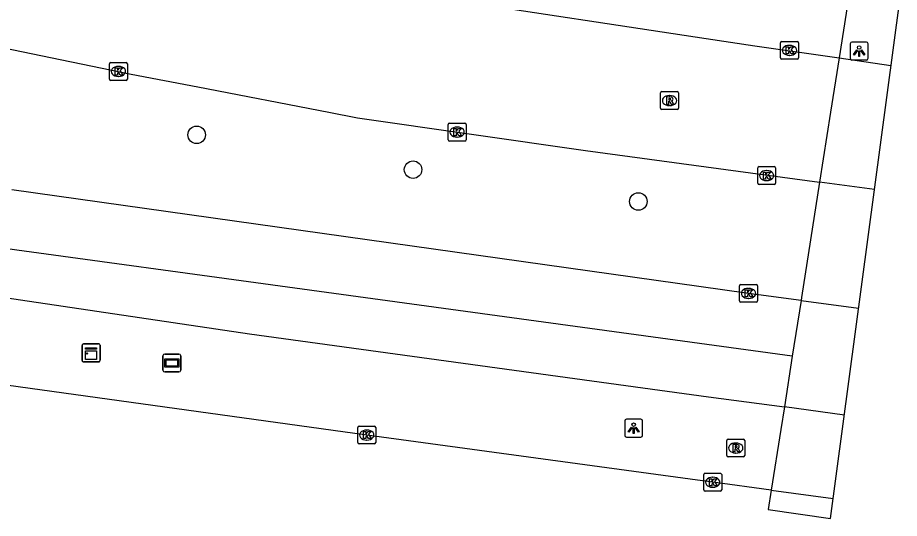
# Model space of a CAD drawing. Extents: x 160356 to 161355, y 381727 to 382845.
# Drawn here: x 161213.44 to 161262.68, y 381727.31 to 381755.28 of the extents above; entities that cross this region are included whole.
import ezdxf

# ---------------------------------------------------------------- set-up
doc = ezdxf.new("R2010")
doc.units = 0
for name, color, linetype in [('IMGEO_Boom', 7, 'Continuous'), ('IMGEO_Dek', 7, 'Continuous'), ('IMGEO_Kast', 7, 'Continuous'), ('IMGEO_Kolk', 7, 'Continuous'), ('IMGEO_Lichtpunt', 7, 'Continuous'), ('IMGEO_Reclamebord', 7, 'Continuous'), ('IMGEO_Rijbaan_lokaal_open', 7, 'Continuous'), ('IMGEO_Rijbaan_regionaal_gesloten', 7, 'Continuous'), ('IMGEO_Rioolput', 7, 'Continuous'), ('IMGEO_Voetpad_open', 7, 'Continuous'), ('IMGEO_Waterloop', 7, 'Continuous')]:
    doc.layers.add(name, color=color, linetype=linetype)

msp = doc.modelspace()

# ---------------------------------------------------------------- linework, layer by layer
at = {"layer": 'IMGEO_Boom'}
for centre in [(161223.433, 381748.732), (161235.524, 381746.786), (161248.106, 381745.007)]:
    msp.add_circle(centre, 0.489, dxfattribs=at)
at = {"layer": 'IMGEO_Dek'}
msp.add_lwpolyline([(161258.842, 381727.311), (161262.685, 381756.105), (161259.862, 381756.49), (161259.803, 381756.115), (161259.319, 381753.026), (161258.844, 381750), (161258.231, 381746.092), (161257.22, 381739.651), (161257.193, 381739.481), (161256.706, 381736.374), (161256.26, 381733.532), (161256.062, 381732.269), (161255.531, 381728.885), (161255.361, 381727.8)], close=True, dxfattribs=at)
at = {"layer": 'IMGEO_Kast'}
for p, q in [((161217.039, 381736.129), (161217.039, 381736.97)), ((161217.039, 381736.97), (161217.039, 381736.129)), ((161217.114, 381737.054), (161217.955, 381737.054)), ((161217.955, 381737.054), (161217.114, 381737.054)), ((161218.039, 381736.979), (161218.039, 381736.138)), ((161218.039, 381736.138), (161218.039, 381736.979)), ((161217.964, 381736.054), (161217.123, 381736.054)), ((161217.123, 381736.054), (161217.964, 381736.054))]:
    msp.add_line(p, q, dxfattribs=at)
for points in [[(161217.234, 381736.844), (161217.834, 381736.844), (161217.834, 381736.759), (161217.234, 381736.759), (161217.234, 381736.844)], [(161217.234, 381736.669), (161217.834, 381736.669), (161217.834, 381736.18), (161217.234, 381736.18), (161217.234, 381736.669)]]:
    msp.add_lwpolyline(points, dxfattribs=at)
msp.add_circle((161217.318, 381736.518), 0.0377, dxfattribs=at)
for centre, start, end in [((161217.117, 381736.976), 92.4484, 184.2845), ((161217.117, 381736.976), 92.4484, 184.2845), ((161217.961, 381736.976), 2.4484, 94.2845), ((161217.961, 381736.976), 2.4484, 94.2845), ((161217.117, 381736.132), 182.4484, 274.2845), ((161217.117, 381736.132), 182.4484, 274.2845), ((161217.961, 381736.132), 272.4484, 4.2845), ((161217.961, 381736.132), 272.4484, 4.2845)]:
    msp.add_arc(centre, 0.0779, start, end, dxfattribs=at)
at = {"layer": 'IMGEO_Kolk'}
for p, q in [((161256.123, 381753.95), (161256.975, 381753.95)), ((161256.048, 381753.024), (161256.048, 381753.876)), ((161256.536, 381753.73), (161256.561, 381753.73)), ((161257.049, 381753.876), (161257.049, 381753.024)), ((161256.975, 381752.95), (161256.123, 381752.95)), ((161256.559, 381753.17), (161256.534, 381753.17)), ((161218.566, 381751.845), (161218.566, 381752.697)), ((161218.641, 381752.771), (161219.493, 381752.771)), ((161219.054, 381752.551), (161219.079, 381752.551)), ((161219.567, 381752.697), (161219.567, 381751.845)), ((161219.077, 381751.991), (161219.052, 381751.991)), ((161219.493, 381751.771), (161218.641, 381751.771)), ((161237.482, 381748.458), (161237.482, 381749.31)), ((161237.557, 381749.384), (161238.409, 381749.384)), ((161237.97, 381749.164), (161237.995, 381749.164)), ((161238.483, 381749.31), (161238.483, 381748.458)), ((161237.993, 381748.604), (161237.968, 381748.604)), ((161238.409, 381748.384), (161237.557, 381748.384)), ((161254.772, 381746.028), (161254.772, 381746.88)), ((161254.847, 381746.954), (161255.699, 381746.954)), ((161255.26, 381746.734), (161255.285, 381746.734)), ((161255.773, 381746.88), (161255.773, 381746.028)), ((161255.283, 381746.174), (161255.258, 381746.174)), ((161255.699, 381745.954), (161254.847, 381745.954)), ((161253.76, 381739.452), (161253.76, 381740.304)), ((161253.835, 381740.378), (161254.687, 381740.378)), ((161254.248, 381740.158), (161254.273, 381740.158)), ((161254.761, 381740.304), (161254.761, 381739.452)), ((161254.687, 381739.378), (161253.835, 381739.378)), ((161254.271, 381739.598), (161254.246, 381739.598)), ((161232.436, 381731.539), (161232.436, 381732.391)), ((161232.511, 381732.465), (161233.363, 381732.465)), ((161233.437, 381732.391), (161233.437, 381731.539)), ((161232.924, 381732.245), (161232.949, 381732.245)), ((161233.363, 381731.465), (161232.511, 381731.465)), ((161232.947, 381731.685), (161232.922, 381731.685)), ((161251.835, 381729.827), (161252.687, 381729.827)), ((161251.76, 381728.901), (161251.76, 381729.753)), ((161252.248, 381729.607), (161252.273, 381729.607)), ((161252.761, 381729.753), (161252.761, 381728.901)), ((161252.687, 381728.827), (161251.835, 381728.827)), ((161252.271, 381729.047), (161252.246, 381729.047))]:
    msp.add_line(p, q, dxfattribs=at)
for points in [[(161256.123, 381753.95), (161256.975, 381753.95)], [(161256.048, 381753.024), (161256.048, 381753.876)], [(161256.369, 381753.65), (161256.492, 381753.65), (161256.492, 381753.499), (161256.622, 381753.65), (161256.786, 381753.65), (161256.64, 381753.499), (161256.793, 381753.25), (161256.641, 381753.25), (161256.556, 381753.414), (161256.492, 381753.347), (161256.492, 381753.25), (161256.369, 381753.25), (161256.369, 381753.65)], [(161257.049, 381753.876), (161257.049, 381753.024)], [(161256.975, 381752.95), (161256.123, 381752.95)], [(161218.566, 381751.845), (161218.566, 381752.697)], [(161218.641, 381752.771), (161219.493, 381752.771)], [(161218.887, 381752.471), (161219.01, 381752.471), (161219.01, 381752.32), (161219.14, 381752.471), (161219.304, 381752.471), (161219.158, 381752.32), (161219.311, 381752.071), (161219.159, 381752.071), (161219.074, 381752.235), (161219.01, 381752.168), (161219.01, 381752.071), (161218.887, 381752.071), (161218.887, 381752.471)], [(161219.567, 381752.697), (161219.567, 381751.845)], [(161219.493, 381751.771), (161218.641, 381751.771)], [(161237.482, 381748.458), (161237.482, 381749.31)], [(161237.557, 381749.384), (161238.409, 381749.384)], [(161237.803, 381749.084), (161237.926, 381749.084), (161237.926, 381748.933), (161238.056, 381749.084), (161238.22, 381749.084), (161238.074, 381748.933), (161238.227, 381748.684), (161238.075, 381748.684), (161237.99, 381748.848), (161237.926, 381748.781), (161237.926, 381748.684), (161237.803, 381748.684), (161237.803, 381749.084)], [(161238.483, 381749.31), (161238.483, 381748.458)], [(161238.409, 381748.384), (161237.557, 381748.384)], [(161254.772, 381746.028), (161254.772, 381746.88)], [(161254.847, 381746.954), (161255.699, 381746.954)], [(161255.093, 381746.654), (161255.216, 381746.654), (161255.216, 381746.503), (161255.346, 381746.654), (161255.51, 381746.654), (161255.364, 381746.503), (161255.517, 381746.254), (161255.365, 381746.254), (161255.28, 381746.418), (161255.216, 381746.351), (161255.216, 381746.254), (161255.093, 381746.254), (161255.093, 381746.654)], [(161255.773, 381746.88), (161255.773, 381746.028)], [(161255.699, 381745.954), (161254.847, 381745.954)], [(161253.76, 381739.452), (161253.76, 381740.304)], [(161253.835, 381740.378), (161254.687, 381740.378)], [(161254.761, 381740.304), (161254.761, 381739.452)], [(161254.081, 381740.078), (161254.204, 381740.078), (161254.204, 381739.927), (161254.334, 381740.078), (161254.498, 381740.078), (161254.352, 381739.927), (161254.505, 381739.678), (161254.353, 381739.678), (161254.268, 381739.842), (161254.204, 381739.775), (161254.204, 381739.678), (161254.081, 381739.678), (161254.081, 381740.078)], [(161254.687, 381739.378), (161253.835, 381739.378)], [(161232.436, 381731.539), (161232.436, 381732.391)], [(161232.511, 381732.465), (161233.363, 381732.465)], [(161233.437, 381732.391), (161233.437, 381731.539)], [(161232.757, 381732.165), (161232.88, 381732.165), (161232.88, 381732.014), (161233.01, 381732.165), (161233.174, 381732.165), (161233.028, 381732.014), (161233.181, 381731.765), (161233.029, 381731.765), (161232.944, 381731.929), (161232.88, 381731.862), (161232.88, 381731.765), (161232.757, 381731.765), (161232.757, 381732.165)], [(161233.363, 381731.465), (161232.511, 381731.465)], [(161251.835, 381729.827), (161252.687, 381729.827)], [(161251.76, 381728.901), (161251.76, 381729.753)], [(161252.081, 381729.527), (161252.204, 381729.527), (161252.204, 381729.376), (161252.334, 381729.527), (161252.498, 381729.527), (161252.352, 381729.376), (161252.505, 381729.127), (161252.353, 381729.127), (161252.268, 381729.291), (161252.204, 381729.224), (161252.204, 381729.127), (161252.081, 381729.127), (161252.081, 381729.527)], [(161252.761, 381729.753), (161252.761, 381728.901)], [(161252.687, 381728.827), (161251.835, 381728.827)]]:
    msp.add_lwpolyline(points, dxfattribs=at)
for centre, start, end in [((161256.125, 381753.874), 91.552, 178.448), ((161256.125, 381753.874), 91.552, 178.448), ((161256.973, 381753.874), 1.552, 88.448), ((161256.973, 381753.874), 1.552, 88.448), ((161256.125, 381753.026), 181.552, 268.448), ((161256.125, 381753.026), 181.552, 268.448), ((161256.973, 381753.026), 271.552, 358.448), ((161256.973, 381753.026), 271.552, 358.448), ((161218.643, 381752.695), 91.552, 178.448), ((161218.643, 381752.695), 91.552, 178.448), ((161219.491, 381752.695), 1.552, 88.448), ((161219.491, 381752.695), 1.552, 88.448), ((161218.643, 381751.847), 181.552, 268.448), ((161218.643, 381751.847), 181.552, 268.448), ((161219.491, 381751.847), 271.552, 358.448), ((161219.491, 381751.847), 271.552, 358.448), ((161237.559, 381749.308), 91.552, 178.448), ((161237.559, 381749.308), 91.552, 178.448), ((161238.407, 381749.308), 1.552, 88.448), ((161238.407, 381749.308), 1.552, 88.448), ((161237.559, 381748.46), 181.552, 268.448), ((161237.559, 381748.46), 181.552, 268.448), ((161238.407, 381748.46), 271.552, 358.448), ((161238.407, 381748.46), 271.552, 358.448), ((161254.849, 381746.878), 91.552, 178.448), ((161254.849, 381746.878), 91.552, 178.448), ((161255.697, 381746.878), 1.552, 88.448), ((161255.697, 381746.878), 1.552, 88.448), ((161254.849, 381746.03), 181.552, 268.448), ((161254.849, 381746.03), 181.552, 268.448), ((161255.697, 381746.03), 271.552, 358.448), ((161255.697, 381746.03), 271.552, 358.448), ((161253.837, 381740.302), 91.552, 178.448), ((161253.837, 381740.302), 91.552, 178.448), ((161254.685, 381740.302), 1.552, 88.448), ((161254.685, 381740.302), 1.552, 88.448), ((161253.837, 381739.454), 181.552, 268.448), ((161253.837, 381739.454), 181.552, 268.448), ((161254.685, 381739.454), 271.552, 358.448), ((161254.685, 381739.454), 271.552, 358.448), ((161232.513, 381732.389), 91.552, 178.448), ((161232.513, 381732.389), 91.552, 178.448), ((161233.361, 381732.389), 1.552, 88.448), ((161233.361, 381732.389), 1.552, 88.448), ((161232.513, 381731.541), 181.552, 268.448), ((161232.513, 381731.541), 181.552, 268.448), ((161233.361, 381731.541), 271.552, 358.448), ((161233.361, 381731.541), 271.552, 358.448), ((161251.837, 381729.751), 91.552, 178.448), ((161251.837, 381729.751), 91.552, 178.448), ((161252.685, 381729.751), 1.552, 88.448), ((161252.685, 381729.751), 1.552, 88.448), ((161251.837, 381728.903), 181.552, 268.448), ((161251.837, 381728.903), 181.552, 268.448), ((161252.685, 381728.903), 271.552, 358.448), ((161252.685, 381728.903), 271.552, 358.448)]:
    msp.add_arc(centre, 0.0765, start, end, dxfattribs=at)
for centre, major_axis, ratio, start_param, end_param in [((161256.535, 381753.45), (-0.387, 0.002), 0.722429, 4.712389, 7.853982), ((161256.56, 381753.45), (-0.39, 0.002), 0.717154, 1.570796, 4.712389), ((161219.053, 381752.271), (-0.387, 0.002), 0.722429, 4.712389, 7.853982), ((161219.078, 381752.271), (-0.39, 0.002), 0.717154, 1.570796, 4.712389), ((161237.969, 381748.884), (-0.387, 0.002), 0.722429, 4.712389, 7.853982), ((161237.994, 381748.884), (-0.39, 0.002), 0.717154, 1.570796, 4.712389), ((161255.259, 381746.454), (-0.387, 0.002), 0.722429, 4.712389, 7.853982), ((161255.284, 381746.454), (-0.39, 0.002), 0.717154, 1.570796, 4.712389), ((161254.247, 381739.878), (-0.387, 0.002), 0.722429, 4.712389, 7.853982), ((161254.272, 381739.878), (-0.39, 0.002), 0.717154, 1.570796, 4.712389), ((161232.923, 381731.965), (-0.387, 0.002), 0.722429, 4.712389, 7.853982), ((161232.948, 381731.965), (-0.39, 0.002), 0.717154, 1.570796, 4.712389), ((161252.247, 381729.327), (-0.387, 0.002), 0.722429, 4.712389, 7.853982), ((161252.272, 381729.327), (-0.39, 0.002), 0.717154, 1.570796, 4.712389)]:
    msp.add_ellipse(centre, major_axis=major_axis, ratio=ratio, start_param=start_param, end_param=end_param, dxfattribs=at)
at = {"layer": 'IMGEO_Lichtpunt'}
for p, q in [((161259.939, 381753.812), (161259.939, 381753.005)), ((161259.939, 381753.812), (161259.939, 381753.005)), ((161260.841, 381753.907), (161260.033, 381753.907)), ((161260.841, 381753.907), (161260.033, 381753.907)), ((161260.935, 381753.005), (161260.935, 381753.812)), ((161260.935, 381753.005), (161260.935, 381753.812)), ((161260.033, 381752.911), (161260.841, 381752.911)), ((161260.033, 381752.911), (161260.841, 381752.911)), ((161247.344, 381732.749), (161247.344, 381731.942)), ((161247.344, 381732.749), (161247.344, 381731.942)), ((161248.246, 381732.844), (161247.438, 381732.844)), ((161248.246, 381732.844), (161247.438, 381732.844)), ((161248.34, 381731.942), (161248.34, 381732.749)), ((161248.34, 381731.942), (161248.34, 381732.749)), ((161247.438, 381731.848), (161248.246, 381731.848)), ((161247.438, 381731.848), (161248.246, 381731.848))]:
    msp.add_line(p, q, dxfattribs=at)
for points in [[(161260.313, 381753.476), (161260.352, 381753.448), (161260.164, 381753.186), (161260.126, 381753.213), (161260.313, 381753.476)], [(161260.415, 381753.428), (161260.462, 381753.428), (161260.462, 381753.106), (161260.415, 381753.106), (161260.415, 381753.428)], [(161260.525, 381753.448), (161260.563, 381753.475), (161260.75, 381753.213), (161260.711, 381753.185), (161260.525, 381753.448)], [(161247.718, 381732.413), (161247.757, 381732.385), (161247.569, 381732.123), (161247.531, 381732.15), (161247.718, 381732.413)], [(161247.82, 381732.365), (161247.867, 381732.365), (161247.867, 381732.043), (161247.82, 381732.043), (161247.82, 381732.365)], [(161247.93, 381732.385), (161247.968, 381732.412), (161248.155, 381732.15), (161248.116, 381732.122), (161247.93, 381732.385)]]:
    msp.add_lwpolyline(points, dxfattribs=at)
for centre in [(161260.438, 381753.61), (161247.843, 381732.547)]:
    msp.add_circle(centre, 0.0994, dxfattribs=at)
for centre, start, end in [((161260.033, 381753.812), 90, 180), ((161260.033, 381753.812), 90, 180), ((161260.841, 381753.812), 0, 90), ((161260.841, 381753.812), 0, 90), ((161260.033, 381753.005), 180, 270), ((161260.033, 381753.005), 180, 270), ((161260.841, 381753.005), 270, 0), ((161260.841, 381753.005), 270, 360), ((161247.438, 381732.749), 90, 180), ((161247.438, 381732.749), 90, 180), ((161248.246, 381732.749), 0, 90), ((161248.246, 381732.749), 0, 90), ((161247.438, 381731.942), 180, 270), ((161247.438, 381731.942), 180, 270), ((161248.246, 381731.942), 270, 0), ((161248.246, 381731.942), 270, 360)]:
    msp.add_arc(centre, 0.0946, start, end, dxfattribs=at)
at = {"layer": 'IMGEO_Reclamebord'}
for p, q in [((161221.556, 381735.588), (161221.556, 381736.388)), ((161221.556, 381736.388), (161221.556, 381735.588)), ((161221.656, 381736.488), (161222.446, 381736.488)), ((161222.446, 381736.488), (161221.656, 381736.488)), ((161222.546, 381736.388), (161222.546, 381735.588)), ((161222.546, 381735.588), (161222.546, 381736.388)), ((161222.446, 381735.488), (161221.656, 381735.488)), ((161221.656, 381735.488), (161222.446, 381735.488))]:
    msp.add_line(p, q, dxfattribs=at)
for points in [[(161221.657, 381736.22), (161222.445, 381736.22), (161222.445, 381735.756), (161221.657, 381735.756), (161221.657, 381736.22)], [(161221.722, 381736.155), (161221.722, 381735.821), (161222.38, 381735.821), (161222.38, 381736.155), (161221.722, 381736.155)]]:
    msp.add_lwpolyline(points, dxfattribs=at)
for centre, start, end in [((161221.656, 381736.388), 90, 180), ((161221.656, 381736.388), 90, 180), ((161222.446, 381736.388), 0, 90), ((161222.446, 381736.388), 360, 90), ((161221.656, 381735.588), 180, 270), ((161221.656, 381735.588), 180, 270), ((161222.446, 381735.588), 270, 0), ((161222.446, 381735.588), 270, 0)]:
    msp.add_arc(centre, 0.1, start, end, dxfattribs=at)
at = {"layer": 'IMGEO_Rijbaan_lokaal_open'}
for points in [[(161208.514, 381761.852), (161222.337, 381758.964), (161229.309, 381757.611), (161237.397, 381756.324), (161251.895, 381754.103), (161254.605, 381753.71), (161259.319, 381753.026)], [(161205.882, 381754.993), (161219.775, 381752.127), (161223.494, 381751.419), (161230.816, 381750), (161232.426, 381749.688), (161245.145, 381747.849), (161253.681, 381746.703), (161258.231, 381746.092)], [(161259.319, 381753.026), (161258.844, 381750), (161258.231, 381746.092)], [(161259.319, 381753.026), (161262.217, 381752.605)], [(161261.293, 381745.681), (161258.231, 381746.092)]]:
    msp.add_lwpolyline(points, dxfattribs=at)
at = {"layer": 'IMGEO_Rijbaan_regionaal_gesloten'}
for points in [[(161256.706, 381736.374), (161184.233, 381746.274), (161109.03, 381760.044), (161079.963, 381765.932)], [(161145.685, 381750.216), (161163.495, 381747.144), (161182.362, 381744.149), (161226.391, 381737.617), (161248.361, 381734.594), (161252.019, 381734.102), (161256.26, 381733.532)], [(161257.193, 381739.481), (161254.261, 381739.878), (161252.808, 381740.082), (161213.109, 381745.663)], [(161255.531, 381728.885), (161252.261, 381729.327), (161251.405, 381729.444), (161232.936, 381731.964), (161211.559, 381734.91), (161193.229, 381737.612), (161171.945, 381740.979)], [(161257.193, 381739.481), (161256.706, 381736.374)], [(161257.193, 381739.481), (161260.408, 381739.045)], [(161256.706, 381736.374), (161256.26, 381733.532)], [(161259.612, 381733.081), (161256.26, 381733.532)], [(161255.531, 381728.885), (161255.361, 381727.8)], [(161255.531, 381728.885), (161258.99, 381728.417)]]:
    msp.add_lwpolyline(points, dxfattribs=at)
at = {"layer": 'IMGEO_Rioolput'}
for p, q in [((161249.347, 381750.219), (161249.347, 381751.071)), ((161249.422, 381751.145), (161250.274, 381751.145)), ((161250.348, 381751.071), (161250.348, 381750.219)), ((161249.835, 381750.925), (161249.86, 381750.925)), ((161250.274, 381750.145), (161249.422, 381750.145)), ((161249.858, 381750.365), (161249.833, 381750.365)), ((161253.045, 381730.814), (161253.045, 381731.666)), ((161253.12, 381731.74), (161253.972, 381731.74)), ((161253.533, 381731.52), (161253.558, 381731.52)), ((161254.046, 381731.666), (161254.046, 381730.814)), ((161253.556, 381730.96), (161253.531, 381730.96)), ((161253.972, 381730.74), (161253.12, 381730.74))]:
    msp.add_line(p, q, dxfattribs=at)
for points in [[(161249.347, 381750.219), (161249.347, 381751.071)], [(161249.422, 381751.145), (161250.274, 381751.145)], [(161250.348, 381751.071), (161250.348, 381750.219)], [(161249.936, 381750.843), (161249.684, 381750.845), (161249.684, 381750.445)], [(161249.684, 381750.445), (161249.808, 381750.445), (161249.808, 381750.607), (161249.819, 381750.607)], [(161249.862, 381750.764), (161249.808, 381750.764), (161249.808, 381750.683)], [(161249.808, 381750.683), (161249.86, 381750.683)], [(161249.866, 381750.578), (161249.937, 381750.445), (161250.077, 381750.445), (161250.012, 381750.571)], [(161250.274, 381750.145), (161249.422, 381750.145)], [(161253.045, 381730.814), (161253.045, 381731.666)], [(161253.12, 381731.74), (161253.972, 381731.74)], [(161253.634, 381731.438), (161253.382, 381731.44), (161253.382, 381731.04)], [(161253.56, 381731.359), (161253.506, 381731.359), (161253.506, 381731.278)], [(161253.506, 381731.278), (161253.558, 381731.278)], [(161254.046, 381731.666), (161254.046, 381730.814)], [(161253.382, 381731.04), (161253.506, 381731.04), (161253.506, 381731.202), (161253.517, 381731.202)], [(161253.564, 381731.173), (161253.635, 381731.04), (161253.775, 381731.04), (161253.71, 381731.166)], [(161253.972, 381730.74), (161253.12, 381730.74)]]:
    msp.add_lwpolyline(points, dxfattribs=at)
for centre, radius, start, end in [((161249.424, 381751.069), 0.0765, 91.552, 178.448), ((161249.424, 381751.069), 0.0765, 91.552, 178.448), ((161250.272, 381751.069), 0.0765, 1.552, 88.448), ((161250.272, 381751.069), 0.0765, 1.552, 88.448), ((161249.818, 381750.554), 0.0533, 26.0293, 88.6989), ((161249.844, 381750.872), 0.19, 274.7715, 282.9687), ((161249.868, 381750.668), 0.0964, 77.0061, 93.1865), ((161249.882, 381750.725), 0.0378, 276.6634, 79.6772), ((161249.935, 381750.733), 0.109, 350.3612, 89.416), ((161249.933, 381750.733), 0.112, 277.5842, 350.9817), ((161249.917, 381750.518), 0.108, 29.5134, 73.7905), ((161249.424, 381750.221), 0.0765, 181.552, 268.448), ((161249.424, 381750.221), 0.0765, 181.552, 268.448), ((161250.272, 381750.221), 0.0765, 271.552, 358.448), ((161250.272, 381750.221), 0.0765, 271.552, 358.448), ((161253.122, 381731.664), 0.0765, 91.552, 178.448), ((161253.122, 381731.664), 0.0765, 91.552, 178.448), ((161253.542, 381731.467), 0.19, 274.7715, 282.9687), ((161253.566, 381731.263), 0.0964, 77.0061, 93.1865), ((161253.58, 381731.32), 0.0378, 276.6634, 79.6772), ((161253.633, 381731.328), 0.109, 350.3612, 89.416), ((161253.631, 381731.328), 0.112, 277.5842, 350.9817), ((161253.97, 381731.664), 0.0765, 1.552, 88.448), ((161253.97, 381731.664), 0.0765, 1.552, 88.448), ((161253.122, 381730.816), 0.0765, 181.552, 268.448), ((161253.122, 381730.816), 0.0765, 181.552, 268.448), ((161253.516, 381731.149), 0.0533, 26.0293, 88.6989), ((161253.615, 381731.113), 0.108, 29.5134, 73.7905), ((161253.97, 381730.816), 0.0765, 271.552, 358.448), ((161253.97, 381730.816), 0.0765, 271.552, 358.448)]:
    msp.add_arc(centre, radius, start, end, dxfattribs=at)
for centre, major_axis, ratio, start_param, end_param in [((161249.834, 381750.645), (-0.387, 0.002), 0.722429, 4.712389, 7.853982), ((161249.859, 381750.645), (-0.39, 0.002), 0.717154, 1.570796, 4.712389), ((161253.532, 381731.24), (-0.387, 0.002), 0.722429, 4.712389, 7.853982), ((161253.557, 381731.24), (-0.39, 0.002), 0.717154, 1.570796, 4.712389)]:
    msp.add_ellipse(centre, major_axis=major_axis, ratio=ratio, start_param=start_param, end_param=end_param, dxfattribs=at)
at = {"layer": 'IMGEO_Voetpad_open'}
msp.add_lwpolyline([(161259.803, 381756.115), (161259.319, 381753.026)], dxfattribs=at)
at = {"layer": 'IMGEO_Waterloop'}
for points in [[(161258.231, 381746.092), (161257.22, 381739.651), (161257.193, 381739.481)], [(161256.26, 381733.532), (161256.062, 381732.269), (161255.531, 381728.885)]]:
    msp.add_lwpolyline(points, dxfattribs=at)

doc.saveas('drawing.dxf')
